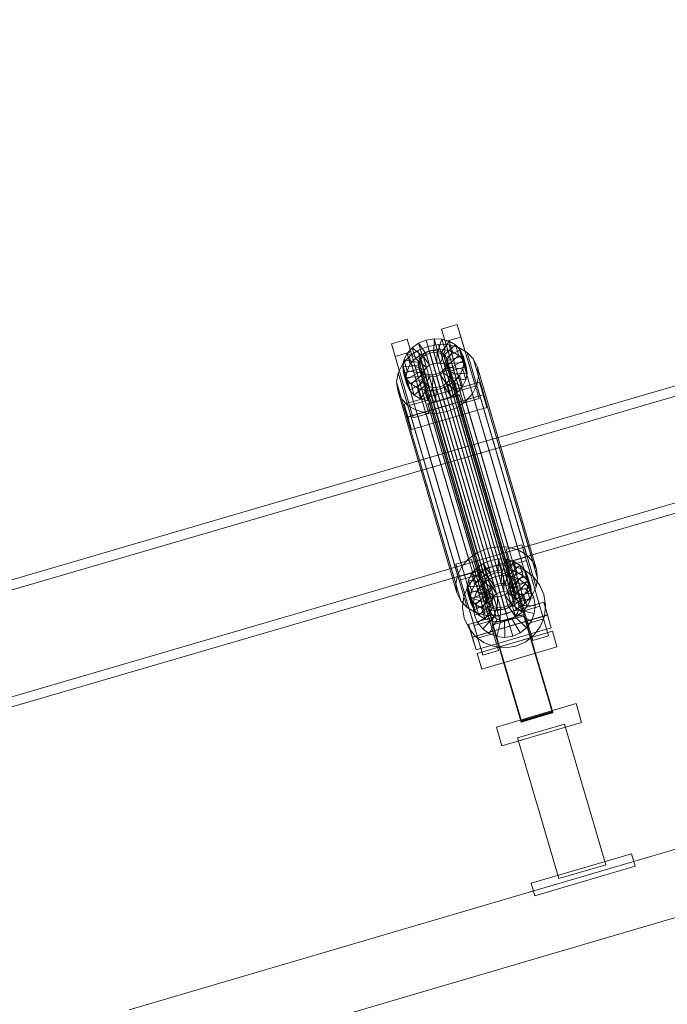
# Model space of a CAD drawing. Header units: millimetres. Extents: x -4395 to 65662, y -65530 to 6847.
# Tile 596 of 656: x 8278 to 8675, y 2374 to 2977. Entities that reach past the tile are written whole.
import ezdxf

# ---------------------------------------------------------------- set-up
doc = ezdxf.new("R2010")
doc.units = ezdxf.units.MM
doc.layers.add('COTAS_P', color=1, linetype='Continuous', lineweight=0)
doc.layers.add('lateral_C01', color=7, linetype='Continuous', lineweight=0)
doc.dimstyles.new('R19_100', dxfattribs={"dimtxt": 250, "dimasz": 150, "dimexe": 150, "dimexo": 80, "dimgap": 100, "dimtad": 1, "dimtih": 1, "dimtoh": 1, "dimdsep": 46, "dimcen": 0.09, "dimadec": 0, "dimazin": 0, "dimtfac": 1, "dimtdec": 4, "dimtofl": 0, "dimtmove": 0, "dimatfit": 3, "dimfxl": 1, "dimtolj": 1, "dimtzin": 0, "dimarcsym": 0})

# ---------------------------------------------------------------- blocks, each defined once
blk = doc.blocks.new('DIM_R33_1')
at = {"layer": 'COTAS_P'}
for p, q in [((795.97, 1103.41), (9904.9, 3783.41)), ((9904.9, 3783.41), (9748.3, 3784.24)), ((9904.9, 3783.41), (9773.7, 3697.9)), ((10158.93, 2920), (9904.9, 3783.41)), ((795.97, 1103.41), (927.17, 1188.91)), ((1050, 240), (795.97, 1103.41)), ((795.97, 1103.41), (952.57, 1102.57))]:
    blk.add_line(p, q, dxfattribs=at)
blk.add_text('9495 P', height=250, rotation=16.39477, dxfattribs=at).set_placement((5322.21, 2539.34))

msp = doc.modelspace()

# ---------------------------------------------------------------- linework, layer by layer
at = {"layer": 'lateral_C01'}
for p, q in [((8978.533, 2840.391), (8546.614, 2714.114)), ((8548.297, 2708.355), (8980.217, 2834.632)), ((8536.5, 2787.734), (8546.094, 2790.557)), ((8538.754, 2780.027), (8536.5, 2787.734)), ((8536.5, 2787.734), (8547.63, 2750.023)), ((8546.094, 2790.557), (8548.347, 2782.849)), ((8557.223, 2752.846), (8546.094, 2790.557)), ((8505.801, 2778.702), (8515.395, 2781.525)), ((8515.395, 2781.525), (8517.648, 2773.817)), ((8526.524, 2743.813), (8515.395, 2781.525)), ((8522.468, 2779.04), (8527.036, 2780.936)), ((8527.036, 2780.936), (8531.904, 2781.816)), ((8529.355, 2773.08), (8527.036, 2780.936)), ((8527.036, 2780.936), (8528.967, 2774.33)), ((8531.66, 2773.496), (8531.904, 2781.816)), ((8531.904, 2781.816), (8536.74, 2781.618)), ((8531.904, 2781.816), (8533.835, 2775.209)), ((8533.951, 2773.403), (8536.74, 2781.618)), ((8536.071, 2772.805), (8541.215, 2780.356)), ((8536.74, 2781.618), (8541.215, 2780.356)), ((8536.74, 2781.618), (8538.671, 2775.012)), ((8548.347, 2782.849), (8538.754, 2780.027)), ((8549.883, 2742.316), (8538.754, 2780.027)), ((8541.215, 2780.356), (8545.024, 2778.117)), ((8541.215, 2780.356), (8543.146, 2773.75)), ((8548.347, 2782.849), (8559.477, 2745.138)), ((8508.055, 2770.995), (8505.801, 2778.702)), ((8505.801, 2778.702), (8516.931, 2740.991)), ((8515.438, 2772.772), (8518.512, 2776.255)), ((8516.733, 2770.898), (8522.021, 2774.621)), ((8518.512, 2776.255), (8522.468, 2779.04)), ((8525.317, 2770.862), (8518.512, 2776.255)), ((8518.512, 2776.255), (8520.444, 2769.649)), ((8522.021, 2774.621), (8528.127, 2777.156)), ((8522.021, 2774.621), (8558.236, 2650.751)), ((8527.191, 2772.181), (8522.468, 2779.04)), ((8522.468, 2779.04), (8524.4, 2772.433)), ((8528.967, 2774.33), (8524.4, 2772.433)), ((8526.869, 2773.283), (8529.033, 2774.181)), ((8528.127, 2777.156), (8534.635, 2778.332)), ((8528.127, 2777.156), (8564.342, 2653.287)), ((8533.835, 2775.209), (8528.967, 2774.33)), ((8528.967, 2774.33), (8531.286, 2766.473)), ((8529.033, 2774.181), (8531.338, 2774.597)), ((8529.033, 2774.181), (8571.042, 2630.493)), ((8531.338, 2774.597), (8533.629, 2774.504)), ((8531.338, 2774.597), (8573.348, 2630.909)), ((8533.835, 2775.209), (8533.592, 2766.89)), ((8533.629, 2774.504), (8535.749, 2773.906)), ((8533.629, 2774.504), (8575.639, 2630.815)), ((8538.671, 2775.012), (8533.835, 2775.209)), ((8534.635, 2778.332), (8541.1, 2778.067)), ((8534.635, 2778.332), (8570.85, 2654.462)), ((8538.671, 2775.012), (8535.883, 2766.796)), ((8537.875, 2771.744), (8545.024, 2778.117)), ((8543.146, 2773.75), (8538.671, 2775.012)), ((8539.241, 2770.293), (8547.908, 2775.053)), ((8541.1, 2778.067), (8547.082, 2776.381)), ((8541.1, 2778.067), (8577.315, 2654.198)), ((8545.024, 2778.117), (8547.908, 2775.053)), ((8545.024, 2778.117), (8546.956, 2771.511)), ((8547.082, 2776.381), (8552.175, 2773.387)), ((8547.082, 2776.381), (8583.297, 2652.511)), ((8547.908, 2775.053), (8549.669, 2771.372)), ((8547.908, 2775.053), (8549.839, 2768.446)), ((8565.928, 2648.05), (8997.848, 2774.328)), ((8517.648, 2773.817), (8508.055, 2770.995)), ((8519.184, 2733.283), (8508.055, 2770.995)), ((8512.622, 2766.242), (8516.733, 2770.898)), ((8512.695, 2764.692), (8513.453, 2768.828)), ((8513.453, 2768.828), (8515.438, 2772.772)), ((8522.921, 2767.344), (8513.453, 2768.828)), ((8513.453, 2768.828), (8515.385, 2762.222)), ((8523.861, 2769.213), (8515.438, 2772.772)), ((8515.438, 2772.772), (8517.369, 2766.166)), ((8516.733, 2770.898), (8552.948, 2647.029)), ((8520.444, 2769.649), (8517.369, 2766.166)), ((8517.648, 2773.817), (8528.778, 2736.106)), ((8524.4, 2772.433), (8520.444, 2769.649)), ((8520.444, 2769.649), (8527.249, 2764.256)), ((8522.24, 2766.486), (8522.599, 2768.446)), ((8522.599, 2768.446), (8523.539, 2770.314)), ((8522.599, 2768.446), (8564.608, 2624.757)), ((8523.861, 2769.213), (8522.921, 2767.344)), ((8523.539, 2770.314), (8524.995, 2771.963)), ((8523.539, 2770.314), (8565.548, 2626.625)), ((8525.317, 2770.862), (8523.861, 2769.213)), ((8525.792, 2762.606), (8523.861, 2769.213)), ((8524.4, 2772.433), (8529.123, 2765.575)), ((8524.995, 2771.963), (8526.869, 2773.283)), ((8524.995, 2771.963), (8567.005, 2628.275)), ((8527.191, 2772.181), (8525.317, 2770.862)), ((8527.249, 2764.256), (8525.317, 2770.862)), ((8526.869, 2773.283), (8568.878, 2629.594)), ((8529.355, 2773.08), (8527.191, 2772.181)), ((8529.123, 2765.575), (8527.191, 2772.181)), ((8531.66, 2773.496), (8529.355, 2773.08)), ((8531.286, 2766.473), (8529.355, 2773.08)), ((8533.951, 2773.403), (8531.66, 2773.496)), ((8533.592, 2766.89), (8531.66, 2773.496)), ((8536.071, 2772.805), (8533.951, 2773.403)), ((8535.883, 2766.796), (8533.951, 2773.403)), ((8535.749, 2773.906), (8537.553, 2772.845)), ((8535.749, 2773.906), (8577.758, 2630.218)), ((8537.875, 2771.744), (8536.071, 2772.805)), ((8538.002, 2766.199), (8536.071, 2772.805)), ((8537.553, 2772.845), (8538.919, 2771.394)), ((8537.553, 2772.845), (8579.563, 2629.157)), ((8539.241, 2770.293), (8537.875, 2771.744)), ((8539.807, 2765.138), (8537.875, 2771.744)), ((8543.146, 2773.75), (8538.002, 2766.199)), ((8538.919, 2771.394), (8539.754, 2769.65)), ((8538.919, 2771.394), (8580.929, 2627.705)), ((8540.075, 2768.549), (8539.241, 2770.293)), ((8541.173, 2763.686), (8539.241, 2770.293)), ((8539.754, 2769.65), (8539.999, 2767.734)), ((8581.763, 2625.962), (8539.754, 2769.65)), ((8546.956, 2771.511), (8539.807, 2765.138)), ((8549.669, 2771.372), (8540.075, 2768.549)), ((8540.075, 2768.549), (8542.007, 2761.943)), ((8540.321, 2766.633), (8540.075, 2768.549)), ((8549.839, 2768.446), (8541.173, 2763.686)), ((8546.956, 2771.511), (8543.146, 2773.75)), ((8549.839, 2768.446), (8546.956, 2771.511)), ((8551.6, 2764.765), (8549.669, 2771.372)), ((8549.669, 2771.372), (8550.188, 2767.326)), ((8551.6, 2764.765), (8549.839, 2768.446)), ((8552.175, 2773.387), (8556.029, 2769.29)), ((8552.175, 2773.387), (8588.39, 2649.518)), ((8556.029, 2769.29), (8558.384, 2764.37)), ((8556.029, 2769.29), (8592.244, 2645.421)), ((8999.532, 2768.569), (8567.612, 2642.291)), ((8509.969, 2760.97), (8512.622, 2766.242)), ((8512.622, 2766.242), (8548.837, 2642.373)), ((8522.561, 2765.385), (8512.695, 2764.692)), ((8512.695, 2764.692), (8514.626, 2758.086)), ((8513.214, 2760.646), (8512.695, 2764.692)), ((8522.807, 2763.469), (8513.214, 2760.646)), ((8515.385, 2762.222), (8514.626, 2758.086)), ((8517.369, 2766.166), (8515.385, 2762.222)), ((8515.385, 2762.222), (8524.852, 2760.738)), ((8517.369, 2766.166), (8525.792, 2762.606)), ((8522.485, 2764.57), (8522.24, 2766.486)), ((8522.24, 2766.486), (8564.249, 2622.798)), ((8523.32, 2762.826), (8522.485, 2764.57)), ((8522.485, 2764.57), (8564.495, 2620.881)), ((8522.921, 2767.344), (8522.561, 2765.385)), ((8524.493, 2758.779), (8522.561, 2765.385)), ((8522.561, 2765.385), (8522.807, 2763.469)), ((8524.739, 2756.862), (8522.807, 2763.469)), ((8522.807, 2763.469), (8523.642, 2761.725)), ((8524.852, 2760.738), (8522.921, 2767.344)), ((8524.686, 2761.375), (8523.32, 2762.826)), ((8523.32, 2762.826), (8565.329, 2619.138)), ((8524.852, 2760.738), (8525.792, 2762.606)), ((8525.792, 2762.606), (8527.249, 2764.256)), ((8527.249, 2764.256), (8529.123, 2765.575)), ((8529.123, 2765.575), (8531.286, 2766.473)), ((8531.286, 2766.473), (8533.592, 2766.89)), ((8533.592, 2766.89), (8535.883, 2766.796)), ((8537.244, 2762.257), (8535.37, 2760.938)), ((8535.883, 2766.796), (8538.002, 2766.199)), ((8538.7, 2763.906), (8537.244, 2762.257)), ((8537.244, 2762.257), (8579.253, 2618.568)), ((8537.566, 2761.156), (8539.022, 2762.805)), ((8538.002, 2766.199), (8539.807, 2765.138)), ((8539.64, 2765.775), (8538.7, 2763.906)), ((8538.7, 2763.906), (8580.71, 2620.218)), ((8539.022, 2762.805), (8539.962, 2764.673)), ((8539.022, 2762.805), (8547.445, 2759.246)), ((8540.954, 2756.199), (8539.022, 2762.805)), ((8539.999, 2767.734), (8539.64, 2765.775)), ((8539.64, 2765.775), (8581.649, 2622.086)), ((8539.807, 2765.138), (8541.173, 2763.686)), ((8539.962, 2764.673), (8540.321, 2766.633)), ((8539.962, 2764.673), (8549.43, 2763.19)), ((8541.894, 2758.067), (8539.962, 2764.673)), ((8539.999, 2767.734), (8582.009, 2624.045)), ((8540.321, 2766.633), (8550.188, 2767.326)), ((8542.253, 2760.026), (8540.321, 2766.633)), ((8541.173, 2763.686), (8542.007, 2761.943)), ((8542.007, 2761.943), (8551.6, 2764.765)), ((8542.007, 2761.943), (8542.253, 2760.026)), ((8549.43, 2763.19), (8547.445, 2759.246)), ((8550.188, 2767.326), (8549.43, 2763.19)), ((8549.43, 2763.19), (8551.361, 2756.583)), ((8550.188, 2767.326), (8552.119, 2760.719)), ((8552.119, 2760.719), (8551.6, 2764.765)), ((8558.384, 2764.37), (8559.078, 2758.961)), ((8594.599, 2640.5), (8558.384, 2764.37)), ((8508.955, 2755.44), (8509.969, 2760.97)), ((8509.969, 2760.97), (8546.184, 2637.1)), ((8513.214, 2760.646), (8515.145, 2754.04)), ((8514.975, 2756.965), (8513.214, 2760.646)), ((8514.626, 2758.086), (8524.493, 2758.779)), ((8514.626, 2758.086), (8515.145, 2754.04)), ((8523.642, 2761.725), (8514.975, 2756.965)), ((8514.975, 2756.965), (8516.907, 2750.359)), ((8517.859, 2753.901), (8514.975, 2756.965)), ((8515.145, 2754.04), (8524.739, 2756.862)), ((8525.008, 2760.274), (8517.859, 2753.901)), ((8526.812, 2759.213), (8521.668, 2751.662)), ((8525.573, 2755.119), (8523.642, 2761.725)), ((8523.642, 2761.725), (8525.008, 2760.274)), ((8524.493, 2758.779), (8524.852, 2760.738)), ((8524.739, 2756.862), (8524.493, 2758.779)), ((8526.49, 2760.314), (8524.686, 2761.375)), ((8524.686, 2761.375), (8566.695, 2617.686)), ((8525.573, 2755.119), (8524.739, 2756.862)), ((8526.939, 2753.667), (8525.008, 2760.274)), ((8525.008, 2760.274), (8526.812, 2759.213)), ((8528.932, 2758.615), (8526.143, 2750.4)), ((8528.61, 2759.716), (8526.49, 2760.314)), ((8526.49, 2760.314), (8568.499, 2616.626)), ((8528.743, 2752.607), (8526.812, 2759.213)), ((8526.812, 2759.213), (8528.932, 2758.615)), ((8530.901, 2759.623), (8528.61, 2759.716)), ((8528.61, 2759.716), (8570.619, 2616.028)), ((8530.863, 2752.009), (8528.932, 2758.615)), ((8528.932, 2758.615), (8531.222, 2758.522)), ((8533.206, 2760.039), (8530.901, 2759.623)), ((8530.901, 2759.623), (8572.91, 2615.934)), ((8531.222, 2758.522), (8530.979, 2750.202)), ((8531.222, 2758.522), (8533.528, 2758.938)), ((8533.154, 2751.915), (8531.222, 2758.522)), ((8535.37, 2760.938), (8533.206, 2760.039)), ((8533.206, 2760.039), (8575.216, 2616.351)), ((8533.528, 2758.938), (8535.692, 2759.837)), ((8533.528, 2758.938), (8535.847, 2751.082)), ((8535.46, 2752.332), (8533.528, 2758.938)), ((8535.37, 2760.938), (8577.379, 2617.249)), ((8535.692, 2759.837), (8537.566, 2761.156)), ((8535.692, 2759.837), (8540.414, 2752.978)), ((8537.623, 2753.23), (8535.692, 2759.837)), ((8537.566, 2761.156), (8544.37, 2755.763)), ((8539.497, 2754.549), (8537.566, 2761.156)), ((8540.954, 2756.199), (8539.497, 2754.549)), ((8541.894, 2758.067), (8540.954, 2756.199)), ((8549.377, 2752.639), (8540.954, 2756.199)), ((8542.253, 2760.026), (8541.894, 2758.067)), ((8551.361, 2756.583), (8541.894, 2758.067)), ((8552.119, 2760.719), (8542.253, 2760.026)), ((8547.445, 2759.246), (8544.37, 2755.763)), ((8547.445, 2759.246), (8549.377, 2752.639)), ((8549.377, 2752.639), (8551.361, 2756.583)), ((8551.361, 2756.583), (8552.119, 2760.719)), ((8559.078, 2758.961), (8558.064, 2753.431)), ((8559.078, 2758.961), (8595.293, 2635.091)), ((8509.649, 2750.031), (8508.955, 2755.44)), ((8508.955, 2755.44), (8545.17, 2631.571)), ((8512.004, 2745.111), (8509.649, 2750.031)), ((8509.649, 2750.031), (8545.864, 2626.162)), ((8513.589, 2741.715), (8559.638, 2755.264)), ((8515.145, 2754.04), (8516.907, 2750.359)), ((8516.907, 2750.359), (8525.573, 2755.119)), ((8516.907, 2750.359), (8519.79, 2747.295)), ((8517.859, 2753.901), (8519.79, 2747.295)), ((8521.668, 2751.662), (8517.859, 2753.901)), ((8519.79, 2747.295), (8526.939, 2753.667)), ((8521.668, 2751.662), (8523.599, 2745.055)), ((8526.143, 2750.4), (8521.668, 2751.662)), ((8523.599, 2745.055), (8528.743, 2752.607)), ((8526.939, 2753.667), (8525.573, 2755.119)), ((8526.143, 2750.4), (8528.074, 2743.794)), ((8530.979, 2750.202), (8526.143, 2750.4)), ((8528.743, 2752.607), (8526.939, 2753.667)), ((8528.074, 2743.794), (8530.863, 2752.009)), ((8530.863, 2752.009), (8528.743, 2752.607)), ((8533.154, 2751.915), (8530.863, 2752.009)), ((8535.847, 2751.082), (8530.979, 2750.202)), ((8530.979, 2750.202), (8532.911, 2743.596)), ((8532.911, 2743.596), (8533.154, 2751.915)), ((8535.46, 2752.332), (8533.154, 2751.915)), ((8537.623, 2753.23), (8535.46, 2752.332)), ((8537.778, 2744.475), (8535.46, 2752.332)), ((8540.414, 2752.978), (8535.847, 2751.082)), ((8535.847, 2751.082), (8537.778, 2744.475)), ((8539.497, 2754.549), (8537.623, 2753.23)), ((8542.346, 2746.372), (8537.623, 2753.23)), ((8546.302, 2749.157), (8539.497, 2754.549)), ((8544.37, 2755.763), (8540.414, 2752.978)), ((8540.414, 2752.978), (8542.346, 2746.372)), ((8544.37, 2755.763), (8546.302, 2749.157)), ((8546.302, 2749.157), (8549.377, 2752.639)), ((8557.223, 2752.846), (8547.63, 2750.023)), ((8547.63, 2750.023), (8549.883, 2742.316)), ((8558.064, 2753.431), (8555.411, 2748.159)), ((8559.477, 2745.138), (8557.223, 2752.846)), ((8558.064, 2753.431), (8594.279, 2629.562)), ((8559.638, 2755.264), (8561.891, 2747.556)), ((8561.956, 2747.407), (8559.638, 2755.264)), ((8515.859, 2741.014), (8512.004, 2745.111)), ((8512.004, 2745.111), (8548.219, 2621.241)), ((8561.891, 2747.556), (8515.843, 2734.008)), ((8561.956, 2747.407), (8515.908, 2733.859)), ((8519.79, 2747.295), (8523.599, 2745.055)), ((8523.599, 2745.055), (8528.074, 2743.794)), ((8528.111, 2741.935), (8547.297, 2747.581)), ((8547.369, 2747.336), (8528.183, 2741.691)), ((8532.911, 2743.596), (8537.778, 2744.475)), ((8537.778, 2744.475), (8542.346, 2746.372)), ((8542.346, 2746.372), (8546.302, 2749.157)), ((8547.297, 2747.581), (8547.369, 2747.336)), ((8604.49, 2553.205), (8547.297, 2747.581)), ((8547.369, 2747.336), (8604.561, 2552.961)), ((8549.883, 2742.316), (8559.477, 2745.138)), ((8555.411, 2748.159), (8551.301, 2743.503)), ((8555.411, 2748.159), (8591.626, 2624.29)), ((8561.891, 2747.556), (8564.21, 2739.7)), ((8564.21, 2739.7), (8561.956, 2747.407)), ((8515.843, 2734.008), (8513.589, 2741.715)), ((8513.589, 2741.715), (8515.908, 2733.859)), ((8520.951, 2738.02), (8515.859, 2741.014)), ((8515.859, 2741.014), (8552.074, 2617.145)), ((8526.524, 2743.813), (8516.931, 2740.991)), ((8516.931, 2740.991), (8519.184, 2733.283)), ((8518.161, 2726.151), (8564.21, 2739.7)), ((8526.933, 2736.334), (8520.951, 2738.02)), ((8520.951, 2738.02), (8557.166, 2614.151)), ((8528.778, 2736.106), (8526.524, 2743.813)), ((8528.074, 2743.794), (8532.911, 2743.596)), ((8528.183, 2741.691), (8528.111, 2741.935)), ((8585.303, 2547.56), (8528.111, 2741.935)), ((8585.375, 2547.315), (8528.183, 2741.691)), ((8546.012, 2739.78), (8539.906, 2737.245)), ((8551.301, 2743.503), (8546.012, 2739.78)), ((8546.012, 2739.78), (8582.227, 2615.911)), ((8551.301, 2743.503), (8587.516, 2619.634)), ((8518.161, 2726.151), (8515.843, 2734.008)), ((8515.908, 2733.859), (8518.161, 2726.151)), ((8519.184, 2733.283), (8528.778, 2736.106)), ((8533.399, 2736.069), (8526.933, 2736.334)), ((8526.933, 2736.334), (8563.148, 2612.465)), ((8539.906, 2737.245), (8533.399, 2736.069)), ((8533.399, 2736.069), (8569.614, 2612.2)), ((8539.906, 2737.245), (8576.121, 2613.376)), ((8546.614, 2714.114), (8114.694, 2587.836)), ((8565.928, 2648.05), (8546.614, 2714.114)), ((8546.614, 2714.114), (8548.297, 2708.355)), ((8116.378, 2582.077), (8548.297, 2708.355)), ((8345.216, 2370.739), (9496.424, 2709.444)), ((8548.297, 2708.355), (8567.612, 2642.291)), ((8356.506, 2332.365), (9507.714, 2671.07)), ((8570.85, 2654.462), (8564.342, 2653.287)), ((8577.315, 2654.198), (8570.85, 2654.462)), ((8575.934, 2652.854), (8585.528, 2655.677)), ((8583.297, 2652.511), (8577.315, 2654.198)), ((8585.528, 2655.677), (8587.781, 2647.97)), ((8596.657, 2617.966), (8585.528, 2655.677)), ((8134.009, 2521.772), (8565.928, 2648.05)), ((8558.236, 2650.751), (8552.948, 2647.029)), ((8564.342, 2653.287), (8558.236, 2650.751)), ((8578.188, 2645.147), (8575.934, 2652.854)), ((8575.934, 2652.854), (8587.064, 2615.143)), ((8587.781, 2647.97), (8578.188, 2645.147)), ((8588.39, 2649.518), (8583.297, 2652.511)), ((8587.781, 2647.97), (8598.911, 2610.258)), ((8592.244, 2645.421), (8588.39, 2649.518)), ((8567.612, 2642.291), (8135.692, 2516.013)), ((8545.235, 2643.822), (8554.829, 2646.645)), ((8547.489, 2636.115), (8545.235, 2643.822)), ((8545.235, 2643.822), (8556.365, 2606.111)), ((8548.837, 2642.373), (8546.184, 2637.1)), ((8552.948, 2647.029), (8548.837, 2642.373)), ((8554.829, 2646.645), (8557.082, 2638.937)), ((8565.958, 2608.934), (8554.829, 2646.645)), ((8554.872, 2637.892), (8557.946, 2641.375)), ((8557.946, 2641.375), (8561.902, 2644.16)), ((8564.751, 2635.983), (8557.946, 2641.375)), ((8557.946, 2641.375), (8559.878, 2634.769)), ((8561.55, 2639.605), (8567.612, 2642.291)), ((8561.902, 2644.16), (8566.47, 2646.056)), ((8566.625, 2637.302), (8561.902, 2644.16)), ((8561.902, 2644.16), (8563.834, 2637.553)), ((8566.47, 2646.056), (8571.338, 2646.936)), ((8568.789, 2638.2), (8566.47, 2646.056)), ((8566.47, 2646.056), (8568.401, 2639.45)), ((8567.612, 2642.291), (8574.163, 2643.316)), ((8571.094, 2638.617), (8571.338, 2646.936)), ((8571.338, 2646.936), (8576.174, 2646.738)), ((8571.338, 2646.936), (8573.269, 2640.329)), ((8573.385, 2638.523), (8576.174, 2646.738)), ((8574.163, 2643.316), (8580.756, 2642.611)), ((8575.505, 2637.925), (8580.649, 2645.476)), ((8576.174, 2646.738), (8580.649, 2645.476)), ((8576.174, 2646.738), (8578.105, 2640.132)), ((8577.309, 2636.864), (8584.458, 2643.237)), ((8589.317, 2607.436), (8578.188, 2645.147)), ((8578.842, 2643.093), (8588.436, 2645.916)), ((8578.842, 2643.093), (8592.39, 2597.045)), ((8580.649, 2645.476), (8584.458, 2643.237)), ((8580.649, 2645.476), (8582.58, 2638.87)), ((8580.756, 2642.611), (8586.942, 2640.223)), ((8584.458, 2643.237), (8587.342, 2640.173)), ((8584.458, 2643.237), (8586.39, 2636.631)), ((8601.984, 2599.868), (8588.436, 2645.916)), ((8594.599, 2640.5), (8592.244, 2645.421)), ((8546.184, 2637.1), (8545.17, 2631.571)), ((8557.082, 2638.937), (8547.489, 2636.115)), ((8558.618, 2598.404), (8547.489, 2636.115)), ((8548.143, 2634.061), (8557.737, 2636.884)), ((8552.482, 2630.085), (8556.389, 2635.442)), ((8552.887, 2633.948), (8554.872, 2637.892)), ((8563.295, 2634.333), (8554.872, 2637.892)), ((8554.872, 2637.892), (8556.803, 2631.286)), ((8556.389, 2635.442), (8561.55, 2639.605)), ((8557.082, 2638.937), (8568.212, 2601.226)), ((8571.285, 2590.836), (8557.737, 2636.884)), ((8563.834, 2637.553), (8559.878, 2634.769)), ((8564.751, 2635.983), (8563.295, 2634.333)), ((8568.401, 2639.45), (8563.834, 2637.553)), ((8563.834, 2637.553), (8568.557, 2630.695)), ((8566.625, 2637.302), (8564.751, 2635.983)), ((8566.683, 2629.376), (8564.751, 2635.983)), ((8564.884, 2634.142), (8569.418, 2636.151)), ((8568.789, 2638.2), (8566.625, 2637.302)), ((8568.557, 2630.695), (8566.625, 2637.302)), ((8573.269, 2640.329), (8568.401, 2639.45)), ((8568.401, 2639.45), (8570.72, 2631.594)), ((8571.094, 2638.617), (8568.789, 2638.2)), ((8570.72, 2631.594), (8568.789, 2638.2)), ((8569.418, 2636.151), (8574.319, 2636.918)), ((8572.241, 2626.558), (8569.418, 2636.151)), ((8573.385, 2638.523), (8571.094, 2638.617)), ((8573.026, 2632.01), (8571.094, 2638.617)), ((8573.269, 2640.329), (8573.026, 2632.01)), ((8578.105, 2640.132), (8573.269, 2640.329)), ((8575.505, 2637.925), (8573.385, 2638.523)), ((8575.317, 2631.916), (8573.385, 2638.523)), ((8574.562, 2626.921), (8574.319, 2636.918)), ((8574.319, 2636.918), (8579.251, 2636.391)), ((8578.105, 2640.132), (8575.317, 2631.916)), ((8577.309, 2636.864), (8575.505, 2637.925)), ((8577.436, 2631.319), (8575.505, 2637.925)), ((8576.898, 2626.671), (8579.251, 2636.391)), ((8578.675, 2635.413), (8577.309, 2636.864)), ((8579.241, 2630.258), (8577.309, 2636.864)), ((8582.58, 2638.87), (8577.436, 2631.319)), ((8582.58, 2638.87), (8578.105, 2640.132)), ((8578.675, 2635.413), (8587.342, 2640.173)), ((8579.509, 2633.669), (8578.675, 2635.413)), ((8580.607, 2628.807), (8578.675, 2635.413)), ((8586.39, 2636.631), (8579.241, 2630.258)), ((8579.251, 2636.391), (8583.878, 2634.605)), ((8589.103, 2636.492), (8579.509, 2633.669)), ((8586.39, 2636.631), (8582.58, 2638.87)), ((8589.273, 2633.566), (8586.39, 2636.631)), ((8586.942, 2640.223), (8592.299, 2636.316)), ((8587.342, 2640.173), (8589.103, 2636.492)), ((8587.342, 2640.173), (8589.273, 2633.566)), ((8591.034, 2629.886), (8589.103, 2636.492)), ((8589.103, 2636.492), (8589.622, 2632.446)), ((8592.299, 2636.316), (8596.463, 2631.155)), ((8595.293, 2635.091), (8594.599, 2640.5)), ((8545.17, 2631.571), (8545.864, 2626.162)), ((8548.143, 2634.061), (8561.692, 2588.013)), ((8550.094, 2623.899), (8552.482, 2630.085)), ((8552.129, 2629.813), (8552.887, 2633.948)), ((8561.995, 2630.505), (8552.129, 2629.813)), ((8552.129, 2629.813), (8554.06, 2623.206)), ((8552.648, 2625.766), (8552.129, 2629.813)), ((8562.355, 2632.465), (8552.887, 2633.948)), ((8552.887, 2633.948), (8554.819, 2627.342)), ((8556.803, 2631.286), (8554.819, 2627.342)), ((8559.878, 2634.769), (8556.803, 2631.286)), ((8556.803, 2631.286), (8565.226, 2627.726)), ((8558.1, 2627.02), (8561.023, 2631.028)), ((8559.878, 2634.769), (8566.683, 2629.376)), ((8561.023, 2631.028), (8564.884, 2634.142)), ((8568.264, 2624.131), (8561.023, 2631.028)), ((8562.355, 2632.465), (8561.995, 2630.505)), ((8563.927, 2623.899), (8561.995, 2630.505)), ((8561.995, 2630.505), (8562.241, 2628.589)), ((8563.295, 2634.333), (8562.355, 2632.465)), ((8564.286, 2625.858), (8562.355, 2632.465)), ((8565.226, 2627.726), (8563.295, 2634.333)), ((8570.093, 2625.606), (8564.884, 2634.142)), ((8565.226, 2627.726), (8566.683, 2629.376)), ((8566.683, 2629.376), (8568.557, 2630.695)), ((8568.878, 2629.594), (8567.005, 2628.275)), ((8568.557, 2630.695), (8570.72, 2631.594)), ((8571.042, 2630.493), (8568.878, 2629.594)), ((8570.72, 2631.594), (8573.026, 2632.01)), ((8573.348, 2630.909), (8571.042, 2630.493)), ((8573.026, 2632.01), (8575.317, 2631.916)), ((8575.639, 2630.815), (8573.348, 2630.909)), ((8575.317, 2631.916), (8577.436, 2631.319)), ((8577.758, 2630.218), (8575.639, 2630.815)), ((8577.436, 2631.319), (8579.241, 2630.258)), ((8579.563, 2629.157), (8577.758, 2630.218)), ((8578.456, 2627.925), (8579.396, 2629.794)), ((8579.09, 2625.825), (8583.878, 2634.605)), ((8579.241, 2630.258), (8580.607, 2628.807)), ((8579.396, 2629.794), (8579.755, 2631.753)), ((8579.396, 2629.794), (8588.864, 2628.31)), ((8581.328, 2623.187), (8579.396, 2629.794)), ((8579.509, 2633.669), (8581.441, 2627.063)), ((8579.755, 2631.753), (8579.509, 2633.669)), ((8579.755, 2631.753), (8589.622, 2632.446)), ((8581.687, 2625.146), (8579.755, 2631.753)), ((8589.273, 2633.566), (8580.607, 2628.807)), ((8580.988, 2624.441), (8587.885, 2631.682)), ((8581.441, 2627.063), (8591.034, 2629.886)), ((8583.878, 2634.605), (8587.885, 2631.682)), ((8587.885, 2631.682), (8591, 2627.822)), ((8589.622, 2632.446), (8588.864, 2628.31)), ((8591.034, 2629.886), (8589.273, 2633.566)), ((8589.622, 2632.446), (8591.553, 2625.839)), ((8591.553, 2625.839), (8591.034, 2629.886)), ((8591.626, 2624.29), (8594.279, 2629.562)), ((8594.279, 2629.562), (8595.293, 2635.091)), ((8596.463, 2631.155), (8599.149, 2625.093)), ((8545.864, 2626.162), (8548.219, 2621.241)), ((8549.389, 2617.306), (8550.094, 2623.899)), ((8562.241, 2628.589), (8552.648, 2625.766)), ((8552.648, 2625.766), (8554.579, 2619.16)), ((8554.409, 2622.086), (8552.648, 2625.766)), ((8554.819, 2627.342), (8554.06, 2623.206)), ((8554.06, 2623.206), (8563.927, 2623.899)), ((8563.076, 2626.845), (8554.409, 2622.086)), ((8554.819, 2627.342), (8564.286, 2625.858)), ((8556.314, 2622.393), (8558.1, 2627.02)), ((8564.442, 2625.394), (8557.293, 2619.021)), ((8566.88, 2622.233), (8558.1, 2627.02)), ((8566.246, 2624.333), (8561.102, 2616.782)), ((8564.173, 2621.982), (8562.241, 2628.589)), ((8562.241, 2628.589), (8563.076, 2626.845)), ((8565.007, 2620.239), (8563.076, 2626.845)), ((8563.076, 2626.845), (8564.442, 2625.394)), ((8563.927, 2623.899), (8564.286, 2625.858)), ((8564.173, 2621.982), (8563.927, 2623.899)), ((8564.608, 2624.757), (8564.249, 2622.798)), ((8564.286, 2625.858), (8565.226, 2627.726)), ((8566.373, 2618.787), (8564.442, 2625.394)), ((8564.442, 2625.394), (8566.246, 2624.333)), ((8565.548, 2626.625), (8564.608, 2624.757)), ((8567.005, 2628.275), (8565.548, 2626.625)), ((8568.366, 2623.735), (8565.577, 2615.52)), ((8568.177, 2617.727), (8566.246, 2624.333)), ((8566.246, 2624.333), (8568.366, 2623.735)), ((8566.88, 2622.233), (8568.264, 2624.131)), ((8568.264, 2624.131), (8570.093, 2625.606)), ((8570.297, 2617.129), (8568.366, 2623.735)), ((8568.366, 2623.735), (8570.656, 2623.642)), ((8570.093, 2625.606), (8572.241, 2626.558)), ((8570.656, 2623.642), (8570.413, 2615.322)), ((8570.656, 2623.642), (8572.962, 2624.058)), ((8572.588, 2617.035), (8570.656, 2623.642)), ((8572.241, 2626.558), (8574.562, 2626.921)), ((8572.962, 2624.058), (8575.126, 2624.957)), ((8572.962, 2624.058), (8575.281, 2616.202)), ((8574.894, 2617.452), (8572.962, 2624.058)), ((8574.562, 2626.921), (8576.898, 2626.671)), ((8575.126, 2624.957), (8577, 2626.276)), ((8575.126, 2624.957), (8579.848, 2618.098)), ((8577.057, 2618.35), (8575.126, 2624.957)), ((8576.898, 2626.671), (8579.09, 2625.825)), ((8577, 2626.276), (8578.456, 2627.925)), ((8577, 2626.276), (8583.804, 2620.883)), ((8578.931, 2619.669), (8577, 2626.276)), ((8578.456, 2627.925), (8586.879, 2624.366)), ((8580.388, 2621.319), (8578.456, 2627.925)), ((8579.09, 2625.825), (8580.988, 2624.441)), ((8580.929, 2627.705), (8579.563, 2629.157)), ((8580.607, 2628.807), (8581.441, 2627.063)), ((8581.763, 2625.962), (8580.929, 2627.705)), ((8580.988, 2624.441), (8582.464, 2622.612)), ((8581.687, 2625.146), (8581.328, 2623.187)), ((8581.441, 2627.063), (8581.687, 2625.146)), ((8581.649, 2622.086), (8582.009, 2624.045)), ((8591.553, 2625.839), (8581.687, 2625.146)), ((8582.009, 2624.045), (8581.763, 2625.962)), ((8582.464, 2622.612), (8591, 2627.822)), ((8593.009, 2623.287), (8583.415, 2620.464)), ((8586.879, 2624.366), (8583.804, 2620.883)), ((8588.864, 2628.31), (8586.879, 2624.366)), ((8586.879, 2624.366), (8588.811, 2617.76)), ((8587.516, 2619.634), (8591.626, 2624.29)), ((8588.864, 2628.31), (8590.795, 2621.703)), ((8590.795, 2621.703), (8591.553, 2625.839)), ((8591, 2627.822), (8593.009, 2623.287)), ((8593.009, 2623.287), (8593.776, 2618.386)), ((8599.149, 2625.093), (8600.174, 2618.542)), ((8548.219, 2621.241), (8552.074, 2617.145)), ((8550.414, 2610.755), (8549.389, 2617.306)), ((8553.023, 2606.836), (8599.072, 2620.384)), ((8554.06, 2623.206), (8554.579, 2619.16)), ((8554.409, 2622.086), (8556.341, 2615.479)), ((8557.293, 2619.021), (8554.409, 2622.086)), ((8554.579, 2619.16), (8564.173, 2621.982)), ((8554.579, 2619.16), (8556.341, 2615.479)), ((8555.787, 2617.461), (8556.314, 2622.393)), ((8565.784, 2617.705), (8555.787, 2617.461)), ((8556.554, 2612.561), (8555.787, 2617.461)), ((8566.034, 2620.041), (8556.314, 2622.393)), ((8556.341, 2615.479), (8565.007, 2620.239)), ((8557.293, 2619.021), (8559.224, 2612.415)), ((8561.102, 2616.782), (8557.293, 2619.021)), ((8559.224, 2612.415), (8566.373, 2618.787)), ((8563.033, 2610.175), (8568.177, 2617.727)), ((8565.007, 2620.239), (8564.173, 2621.982)), ((8564.249, 2622.798), (8564.495, 2620.881)), ((8564.495, 2620.881), (8565.329, 2619.138)), ((8566.373, 2618.787), (8565.007, 2620.239)), ((8565.329, 2619.138), (8566.695, 2617.686)), ((8565.784, 2617.705), (8566.034, 2620.041)), ((8566.147, 2615.384), (8565.784, 2617.705)), ((8566.034, 2620.041), (8566.88, 2622.233)), ((8568.177, 2617.727), (8566.373, 2618.787)), ((8566.695, 2617.686), (8568.499, 2616.626)), ((8570.297, 2617.129), (8568.177, 2617.727)), ((8574.894, 2617.452), (8572.588, 2617.035)), ((8577.057, 2618.35), (8574.894, 2617.452)), ((8577.212, 2609.595), (8574.894, 2617.452)), ((8575.216, 2616.351), (8577.379, 2617.249)), ((8579.848, 2618.098), (8575.281, 2616.202)), ((8578.931, 2619.669), (8577.057, 2618.35)), ((8581.78, 2611.492), (8577.057, 2618.35)), ((8577.379, 2617.249), (8579.253, 2618.568)), ((8580.388, 2621.319), (8578.931, 2619.669)), ((8585.736, 2614.277), (8578.931, 2619.669)), ((8579.253, 2618.568), (8580.71, 2620.218)), ((8583.804, 2620.883), (8579.848, 2618.098)), ((8579.848, 2618.098), (8581.78, 2611.492)), ((8581.328, 2623.187), (8580.388, 2621.319)), ((8588.811, 2617.76), (8580.388, 2621.319)), ((8580.71, 2620.218), (8581.649, 2622.086)), ((8590.795, 2621.703), (8581.328, 2623.187)), ((8582.227, 2615.911), (8587.516, 2619.634)), ((8582.464, 2622.612), (8583.415, 2620.464)), ((8583.415, 2620.464), (8583.779, 2618.143)), ((8583.779, 2618.143), (8583.529, 2615.807)), ((8583.779, 2618.143), (8593.776, 2618.386)), ((8583.804, 2620.883), (8585.736, 2614.277)), ((8585.736, 2614.277), (8588.811, 2617.76)), ((8596.657, 2617.966), (8587.064, 2615.143)), ((8588.811, 2617.76), (8590.795, 2621.703)), ((8593.776, 2618.386), (8593.248, 2613.454)), ((8598.911, 2610.258), (8596.657, 2617.966)), ((8599.072, 2620.384), (8601.325, 2612.676)), ((8601.39, 2612.527), (8599.072, 2620.384)), ((8600.174, 2618.542), (8599.469, 2611.949)), ((8552.074, 2617.145), (8557.166, 2614.151)), ((8601.325, 2612.676), (8555.277, 2599.128)), ((8601.39, 2612.527), (8555.342, 2598.979)), ((8556.341, 2615.479), (8559.224, 2612.415)), ((8566.147, 2615.384), (8556.554, 2612.561)), ((8558.563, 2608.026), (8556.554, 2612.561)), ((8557.166, 2614.151), (8563.148, 2612.465)), ((8567.099, 2613.235), (8558.563, 2608.026)), ((8559.224, 2612.415), (8563.033, 2610.175)), ((8561.102, 2616.782), (8563.033, 2610.175)), ((8565.577, 2615.52), (8561.102, 2616.782)), ((8568.574, 2611.407), (8561.677, 2604.166)), ((8563.148, 2612.465), (8569.614, 2612.2)), ((8565.577, 2615.52), (8567.508, 2608.914)), ((8570.413, 2615.322), (8565.577, 2615.52)), ((8567.099, 2613.235), (8566.147, 2615.384)), ((8568.574, 2611.407), (8567.099, 2613.235)), ((8567.464, 2607.331), (8586.65, 2612.977)), ((8567.508, 2608.914), (8570.297, 2617.129)), ((8586.885, 2612.181), (8567.698, 2606.534)), ((8568.499, 2616.626), (8570.619, 2616.028)), ((8570.472, 2610.022), (8568.574, 2611.407)), ((8569.614, 2612.2), (8576.121, 2613.376)), ((8572.588, 2617.035), (8570.297, 2617.129)), ((8575.281, 2616.202), (8570.413, 2615.322)), ((8570.413, 2615.322), (8572.345, 2608.716)), ((8570.619, 2616.028), (8572.91, 2615.934)), ((8572.345, 2608.716), (8572.588, 2617.035)), ((8572.91, 2615.934), (8575.216, 2616.351)), ((8575.281, 2616.202), (8577.212, 2609.595)), ((8576.121, 2613.376), (8582.227, 2615.911)), ((8577.212, 2609.595), (8581.78, 2611.492)), ((8581.298, 2611.717), (8579.47, 2610.241)), ((8582.683, 2613.615), (8581.298, 2611.717)), ((8581.298, 2611.717), (8588.539, 2604.82)), ((8581.78, 2611.492), (8585.736, 2614.277)), ((8583.529, 2615.807), (8582.683, 2613.615)), ((8582.683, 2613.615), (8591.462, 2608.827)), ((8583.529, 2615.807), (8593.248, 2613.454)), ((8586.65, 2612.977), (8586.885, 2612.181)), ((8604.178, 2553.414), (8586.65, 2612.977)), ((8586.885, 2612.181), (8604.413, 2552.617)), ((8587.064, 2615.143), (8589.317, 2607.436)), ((8593.248, 2613.454), (8591.462, 2608.827)), ((8599.469, 2611.949), (8597.081, 2605.763)), ((8601.325, 2612.676), (8603.644, 2604.82)), ((8603.644, 2604.82), (8601.39, 2612.527)), ((8553.1, 2604.692), (8550.414, 2610.755)), ((8555.277, 2599.128), (8553.023, 2606.836)), ((8553.023, 2606.836), (8555.342, 2598.979)), ((8565.958, 2608.934), (8556.365, 2606.111)), ((8556.365, 2606.111), (8558.618, 2598.404)), ((8561.677, 2604.166), (8558.563, 2608.026)), ((8563.033, 2610.175), (8567.508, 2608.914)), ((8570.472, 2610.022), (8565.685, 2601.243)), ((8568.212, 2601.226), (8565.958, 2608.934)), ((8567.698, 2606.534), (8567.464, 2607.331)), ((8584.992, 2547.768), (8567.464, 2607.331)), ((8567.508, 2608.914), (8572.345, 2608.716)), ((8585.226, 2546.971), (8567.698, 2606.534)), ((8572.664, 2609.176), (8570.312, 2599.457)), ((8572.664, 2609.176), (8570.472, 2610.022)), ((8572.345, 2608.716), (8577.212, 2609.595)), ((8575, 2608.926), (8572.664, 2609.176)), ((8577.322, 2609.29), (8575, 2608.926)), ((8575, 2608.926), (8575.244, 2598.929)), ((8579.47, 2610.241), (8577.322, 2609.29)), ((8577.322, 2609.29), (8580.144, 2599.696)), ((8579.47, 2610.241), (8584.679, 2601.705)), ((8591.462, 2608.827), (8588.539, 2604.82)), ((8589.317, 2607.436), (8598.911, 2610.258)), ((8597.081, 2605.763), (8593.174, 2600.406)), ((8557.263, 2599.531), (8553.1, 2604.692)), ((8557.595, 2591.272), (8555.277, 2599.128)), ((8562.621, 2595.624), (8557.263, 2599.531)), ((8557.595, 2591.272), (8603.644, 2604.82)), ((8558.249, 2589.085), (8604.297, 2602.633)), ((8558.618, 2598.404), (8568.212, 2601.226)), ((8565.685, 2601.243), (8561.677, 2604.166)), ((8570.312, 2599.457), (8565.685, 2601.243)), ((8575.244, 2598.929), (8570.312, 2599.457)), ((8580.144, 2599.696), (8575.244, 2598.929)), ((8584.679, 2601.705), (8580.144, 2599.696)), ((8588.539, 2604.82), (8584.679, 2601.705)), ((8593.174, 2600.406), (8588.013, 2596.242)), ((8592.39, 2597.045), (8601.984, 2599.868)), ((8607.12, 2593.04), (8604.297, 2602.633)), ((8555.342, 2598.979), (8557.595, 2591.272)), ((8568.806, 2593.237), (8562.621, 2595.624)), ((8575.4, 2592.531), (8568.806, 2593.237)), ((8590.867, 2598.682), (8571.68, 2593.036)), ((8581.951, 2593.557), (8575.4, 2592.531)), ((8588.013, 2596.242), (8581.951, 2593.557)), ((8590.867, 2598.682), (8604.302, 2553.017)), ((8558.249, 2589.085), (8561.072, 2579.492)), ((8561.072, 2579.492), (8607.12, 2593.04)), ((8561.692, 2588.013), (8571.285, 2590.836)), ((8585.115, 2547.372), (8571.68, 2593.036)), ((8570.059, 2543.985), (8618.793, 2558.323)), ((8622.18, 2546.811), (8618.793, 2558.323)), ((8604.178, 2553.414), (8584.992, 2547.768)), ((8604.302, 2553.017), (8585.115, 2547.372)), ((8585.226, 2546.971), (8604.413, 2552.617)), ((8604.49, 2553.205), (8585.303, 2547.56)), ((8585.375, 2547.315), (8604.561, 2552.961)), ((8604.413, 2552.617), (8604.178, 2553.414)), ((8604.561, 2552.961), (8604.49, 2553.205)), ((8573.446, 2532.472), (8622.18, 2546.811)), ((8582.859, 2537.327), (8611.639, 2545.794)), ((8584.992, 2547.768), (8585.226, 2546.971)), ((8585.303, 2547.56), (8585.375, 2547.315)), ((8636.968, 2459.704), (8611.639, 2545.794)), ((8570.059, 2543.985), (8573.446, 2532.472)), ((8582.859, 2537.327), (8608.188, 2451.237)), ((8591.314, 2448.357), (8652.712, 2466.421)), ((8654.97, 2458.747), (8652.712, 2466.421)), ((8593.572, 2440.682), (8654.97, 2458.747)), ((8608.188, 2451.237), (8636.968, 2459.704)), ((8591.314, 2448.357), (8593.572, 2440.682))]:
    msp.add_line(p, q, dxfattribs=at)

# ---------------------------------------------------------------- dimensions: what is measured, and where the dimension line sits
at = {"layer": 'COTAS_P'}
dim = msp.add_aligned_dim(p1=(1050, 240), p2=(10158.931, 2920), distance=900, text='<> P', dimstyle='R19_100', dxfattribs=at)
dim.commit()
dim.dimension.update_dxf_attribs({"geometry": 'DIM_R33_1', "text_midpoint": (5350.437, 2443.406)})

doc.saveas('drawing.dxf')
